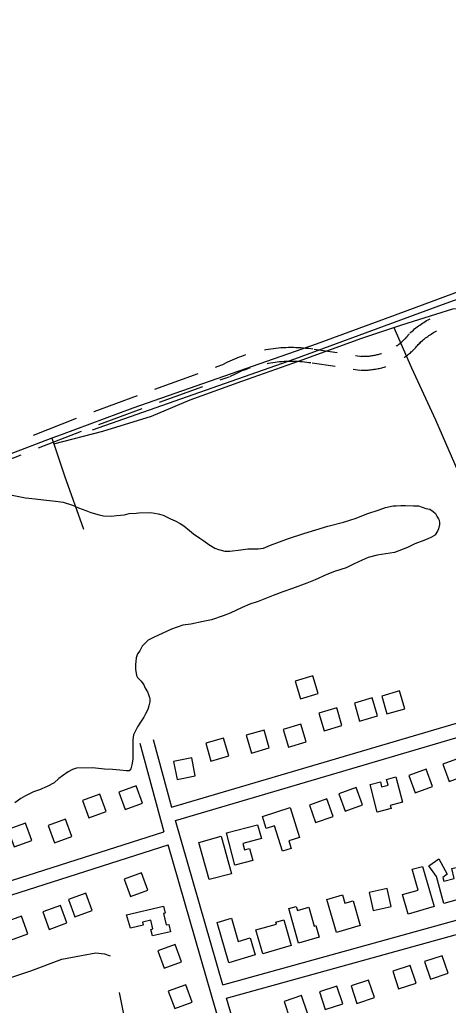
# Model space of a CAD drawing. Extents: x 3540316 to 3578335, y 553172 to 578787.
# Drawn here: x 3558126 to 3559052, y 567214 to 569347 of the extents above; entities that cross this region are included whole.
import ezdxf

# ---------------------------------------------------------------- set-up
doc = ezdxf.new("R2010")
doc.units = 0
for name, color, linetype in [('V-BLDG-OTLN', 7, 'Continuous'), ('V-DTCH-CNTR', 7, 'Continuous'), ('V-ROAD-CNTR', 7, 'Continuous'), ('V-SITE-VEGE', 7, 'Continuous'), ('V-TOPO-SHOR', 7, 'Continuous')]:
    doc.layers.add(name, color=color, linetype=linetype)

msp = doc.modelspace()

# ---------------------------------------------------------------- linework, layer by layer
at = {"layer": 'V-BLDG-OTLN'}
for points in [[(3558771, 567888.5), (3558759.6, 567926.8), (3558721.3, 567915.4), (3558732.7, 567877.1)], [(3558957.8, 567855.9), (3558946.4, 567894.2), (3558908.1, 567882.8), (3558919.5, 567844.5)], [(3558898.9, 567840.6), (3558887.5, 567879), (3558849.1, 567867.6), (3558860.5, 567829.2)], [(3558822.2, 567819.4), (3558810.8, 567857.7), (3558772.4, 567846.3), (3558783.8, 567808)], [(3558744.9, 567783.9), (3558733.5, 567822.2), (3558695.2, 567810.8), (3558706.6, 567772.5)], [(3558665.2, 567771.2), (3558653.8, 567809.6), (3558615.5, 567798.2), (3558626.9, 567759.8)], [(3558577.5, 567754), (3558566.1, 567792.4), (3558527.7, 567781), (3558539.1, 567742.6)], [(3558465.8, 567702.6), (3558505.1, 567710.3), (3558497.4, 567749.6), (3558458.1, 567741.8)], [(3559040.6, 567735.7), (3559054.2, 567698.1), (3559091.8, 567711.8), (3559078.1, 567749.3)], [(3558966.8, 567711.5), (3558980.5, 567673.9), (3559018.1, 567687.6), (3559004.4, 567725.2)], [(3558938.8, 567708.3), (3558953.1, 567653.5), (3558926.8, 567646.6), (3558928.6, 567639.7), (3558898.5, 567631.8), (3558882.9, 567691.4), (3558905.2, 567697.3), (3558908, 567686.5), (3558921.8, 567690.1), (3558918.5, 567702.7)], [(3558261.1, 567657.4), (3558274.9, 567619.9), (3558312.4, 567633.6), (3558298.7, 567671.1)], [(3558340, 567675.4), (3558353.7, 567637.9), (3558391.3, 567651.6), (3558377.6, 567689.2)], [(3558815.5, 567671.5), (3558829.2, 567633.9), (3558866.8, 567647.5), (3558853.1, 567685.1)], [(3558751.8, 567646.8), (3558765.4, 567609.2), (3558803, 567622.8), (3558789.3, 567660.4)], [(3558710.3, 567641.8), (3558730.7, 567577.1), (3558707.4, 567569.7), (3558712.6, 567553.2), (3558693.6, 567547.2), (3558676.2, 567602.2), (3558658.4, 567596.6), (3558650.3, 567622.5)], [(3558100.2, 567594.2), (3558113.9, 567556.6), (3558151.5, 567570.3), (3558137.8, 567607.9)], [(3558187.2, 567603.1), (3558200.9, 567565.5), (3558238.5, 567579.2), (3558224.8, 567616.8)], [(3558648, 567574.8), (3558607.9, 567564.2), (3558611.6, 567550.3), (3558622.4, 567553.2), (3558629.4, 567527), (3558590.8, 567516.8), (3558572.3, 567586.9), (3558639.3, 567604.7)], [(3558535.1, 567486.3), (3558512.7, 567566.4), (3558561, 567579.9), (3558583.8, 567498.5)], [(3559081.6, 567515.1), (3559099.6, 567449.8), (3559042.6, 567434), (3559026.4, 567492.8), (3559010, 567515.9), (3559031.4, 567531), (3559049.9, 567497.6), (3559040.5, 567490.3), (3559042.4, 567482.7), (3559064.8, 567488.2), (3559059.4, 567509.9)], [(3558351.3, 567486.9), (3558365.1, 567449.3), (3558402.6, 567463), (3558388.9, 567500.6)], [(3558996.5, 567514), (3559021.3, 567427.4), (3558965.1, 567411.3), (3558953, 567453.5), (3558986.7, 567463.2), (3558973.8, 567508.3)], [(3558231.1, 567442.9), (3558244.8, 567405.3), (3558282.3, 567419.1), (3558268.6, 567456.6)], [(3558889.7, 567418.9), (3558928.7, 567427.7), (3558919.9, 567466.7), (3558880.9, 567457.9)], [(3558810.4, 567371.3), (3558789.9, 567443.1), (3558823.2, 567452.6), (3558828.3, 567434.6), (3558846.5, 567439.8), (3558861.7, 567386.3)], [(3558175.9, 567415.8), (3558189.6, 567378.2), (3558227.2, 567392), (3558213.5, 567429.5)], [(3558356.5, 567409.3), (3558436.6, 567428.2), (3558440.1, 567413.4), (3558436.4, 567412.5), (3558442.2, 567387.7), (3558447.7, 567389), (3558451.4, 567373), (3558412.8, 567363.9), (3558409.4, 567378.1), (3558413.3, 567379), (3558408.8, 567397.8), (3558390.8, 567393.6), (3558392.4, 567386.9), (3558364.8, 567380.4)], [(3558728.6, 567348.3), (3558707.4, 567423.1), (3558723.4, 567427.6), (3558725.8, 567419.1), (3558750.6, 567426.1), (3558762.2, 567385.1), (3558766.1, 567386.2), (3558773.2, 567361.1)], [(3558091.7, 567392.7), (3558105.4, 567355.1), (3558142.9, 567368.8), (3558129.2, 567406.4)], [(3558577.8, 567306), (3558552.4, 567393.1), (3558583.1, 567402.1), (3558597.7, 567352.2), (3558624.1, 567359.9), (3558634.8, 567323.2)], [(3558696.5, 567398.7), (3558712.7, 567343.3), (3558651.2, 567325.4), (3558636.2, 567376.8), (3558680.4, 567389.6), (3558679.2, 567393.5)], [(3558424.3, 567331.7), (3558438, 567294.1), (3558475.6, 567307.8), (3558461.8, 567345.4)], [(3559038.9, 567321.1), (3559000.9, 567308.5), (3559013.5, 567270.6), (3559051.5, 567283.1)], [(3558970, 567299.9), (3558932, 567287.3), (3558944.6, 567249.3), (3558982.6, 567261.9)], [(3558879.9, 567268.3), (3558841.9, 567255.8), (3558854.4, 567217.8), (3558892.4, 567230.4)], [(3558446.9, 567244.5), (3558460.6, 567206.9), (3558498.2, 567220.6), (3558484.4, 567258.2)], [(3558811.5, 567255.2), (3558773.5, 567242.7), (3558786, 567204.7), (3558824, 567217.2)], [(3558735, 567234.8), (3558697.1, 567222.3), (3558709.6, 567184.3), (3558747.6, 567196.8)]]:
    msp.add_lwpolyline(points, close=True, dxfattribs=at)
at = {"layer": 'V-DTCH-CNTR'}
for points in [[(3559243.3, 568822.5), (3559104.5, 568769.8), (3558937.5, 568707.7), (3558766.3, 568645.1), (3558582.7, 568580.5), (3558369.8, 568506.6), (3558215.1, 568448.9), (3558195.4, 568441.4), (3558077.3, 568396.9)], [(3558199.5, 568429), (3558305.6, 568456.5), (3558410.4, 568489.3), (3558493.8, 568524.1), (3558605.6, 568564.7), (3558728.5, 568607.8), (3558865, 568657.6), (3558934.3, 568680.8), (3558951.5, 568686.6), (3559062.2, 568721.2), (3559079.9, 568723.2), (3559100, 568721.7), (3559120.7, 568718.5), (3559143.3, 568714.6), (3559159.2, 568713.7), (3559177, 568713.9), (3559200.6, 568715.4), (3559224.8, 568721.1), (3559253.6, 568730.3)], [(3558934.3, 568680.8), (3558972.8, 568593.8), (3559024.6, 568481), (3559080.2, 568353.5), (3559094.8, 568319.4), (3559100.3, 568307.1), (3559102.9, 568294.1), (3559103.7, 568278.2), (3559102.8, 568255.7), (3559104.4, 568229.7), (3559115.1, 568181.4), (3559146.7, 568077.8)], [(3558195.4, 568441.4), (3558199.5, 568429), (3558222.6, 568359.6), (3558263.8, 568244.3)]]:
    msp.add_lwpolyline(points, dxfattribs=at)
at = {"layer": 'V-ROAD-CNTR'}
for points in [[(3558968.9, 568668.7), (3558971.4, 568671), (3558974.1, 568673.4), (3558976.7, 568675.6), (3558979.4, 568677.9), (3558982.2, 568680.1), (3558984.9, 568682.2), (3558987.7, 568684.3), (3558990.6, 568686.4), (3558993.4, 568688.4), (3558996.4, 568690.4), (3558999.3, 568692.2), (3559002.2, 568694.1), (3559005.3, 568695.9), (3559008.4, 568697.7), (3559011.4, 568699.3), (3559012.6, 568700)], [(3558989.4, 568646.7), (3558991.7, 568648.8), (3558993.8, 568650.8), (3558996.1, 568652.8), (3558998.4, 568654.7), (3559000.7, 568656.5), (3559003.1, 568658.4), (3559005.5, 568660.2), (3559007.9, 568661.9), (3559010.3, 568663.6), (3559012.8, 568665.3), (3559015.4, 568666.9), (3559017.9, 568668.5), (3559020.4, 568670), (3559023, 568671.5), (3559025.6, 568672.9), (3559026.7, 568673.5)], [(3558939.5, 568640.7), (3558940.1, 568641.2), (3558941.9, 568642.4), (3558943.6, 568643.7), (3558945.4, 568645.1), (3558947.1, 568646.4), (3558948.8, 568647.8), (3558950.5, 568649.2), (3558952.1, 568650.7), (3558953.7, 568652.2), (3558955.3, 568653.7), (3558956.9, 568655.2), (3558958.4, 568656.7), (3558960, 568658.3), (3558961.4, 568659.9), (3558962.9, 568661.6), (3558964.3, 568663.2), (3558965.7, 568664.9), (3558967.2, 568666.7), (3558967.4, 568667)], [(3558654.9, 568632.9), (3558657.9, 568633.4), (3558663.2, 568634.3), (3558668.6, 568635.1), (3558673.9, 568635.9), (3558679.3, 568636.5), (3558684.7, 568637), (3558690.1, 568637.4), (3558695.5, 568637.8), (3558701, 568638), (3558706.4, 568638.2), (3558711.8, 568638.3), (3558717.2, 568638.2), (3558722.6, 568638.1), (3558728, 568637.8), (3558733.4, 568637.5), (3558738.9, 568637.1), (3558744.2, 568636.6), (3558749.6, 568636), (3558755.1, 568635.3), (3558759.4, 568634.6)], [(3558762.2, 568634.2), (3558811.7, 568626.7)], [(3558956.4, 568616), (3558957.2, 568616.5), (3558959.4, 568618.1), (3558961.6, 568619.7), (3558963.8, 568621.4), (3558965.9, 568623), (3558968, 568624.8), (3558970.1, 568626.5), (3558972.1, 568628.3), (3558974.1, 568630.1), (3558976.1, 568632), (3558978.1, 568633.9), (3558980, 568635.8), (3558981.8, 568637.8), (3558983.7, 568639.8), (3558985.5, 568641.8), (3558987.3, 568643.9), (3558989, 568646), (3558990.6, 568648), (3558991, 568648.4)], [(3558566.1, 568601.7), (3558570.9, 568604.2), (3558575.7, 568606.6), (3558580.6, 568608.9), (3558585.5, 568611.2), (3558590.5, 568613.3), (3558595.5, 568615.4), (3558600.5, 568617.4), (3558605.6, 568619.3), (3558610.7, 568621.1), (3558614.2, 568622.3)], [(3558851.2, 568620.7), (3558865.2, 568618.6)], [(3558863.4, 568618.8), (3558865.7, 568618.7), (3558867.9, 568618.7), (3558870.1, 568618.7), (3558872.3, 568618.7), (3558874.5, 568618.8), (3558876.7, 568619), (3558878.9, 568619.1), (3558881, 568619.3), (3558883.2, 568619.6), (3558885.4, 568619.8), (3558887.6, 568620.2), (3558889.8, 568620.5), (3558891.9, 568620.9), (3558894, 568621.3), (3558896.2, 568621.8), (3558898.3, 568622.3), (3558900.5, 568622.8), (3558902.6, 568623.4), (3558904.7, 568624), (3558906.8, 568624.7), (3558907.5, 568624.9)], [(3558549, 568595.5), (3558568, 568602.5)], [(3558580.1, 568575.1), (3558584.5, 568577.4), (3558588.9, 568579.6), (3558593.3, 568581.7), (3558597.8, 568583.8), (3558602.2, 568585.7), (3558606.8, 568587.6), (3558611.4, 568589.4), (3558615.9, 568591.1), (3558620.5, 568592.8), (3558623.8, 568593.9)], [(3558660.5, 568603.4), (3558663.1, 568603.9), (3558668, 568604.7), (3558672.8, 568605.4), (3558677.7, 568606.1), (3558682.5, 568606.6), (3558687.4, 568607.1), (3558692.3, 568607.5), (3558697.1, 568607.8), (3558702.1, 568608), (3558707, 568608.2), (3558711.8, 568608.3), (3558716.7, 568608.2), (3558721.6, 568608.1), (3558726.5, 568607.9), (3558731.4, 568607.6), (3558736.3, 568607.2), (3558741.2, 568606.7), (3558746, 568606.2), (3558750.9, 568605.6), (3558755, 568605)], [(3558757.7, 568604.5), (3558807.2, 568597)], [(3558846.7, 568591.1), (3558860.7, 568588.9)], [(3558862.5, 568588.8), (3558865.1, 568588.7), (3558867.8, 568588.7), (3558870.5, 568588.7), (3558873.2, 568588.7), (3558876, 568588.9), (3558878.6, 568589), (3558881.4, 568589.2), (3558884.1, 568589.5), (3558886.8, 568589.8), (3558889.5, 568590.1), (3558892.1, 568590.5), (3558894.8, 568590.9), (3558897.5, 568591.4), (3558900.2, 568592), (3558902.8, 568592.5), (3558905.5, 568593.2), (3558908.1, 568593.8), (3558910.7, 568594.6), (3558913.4, 568595.3), (3558915.9, 568596.1), (3558916.9, 568596.4)], [(3558417.5, 568547.5), (3558511.4, 568581.8)], [(3558559.3, 568567.4), (3558578.3, 568574.3)], [(3558427.8, 568519.3), (3558521.7, 568553.6)], [(3558285.7, 568499.3), (3558286.3, 568499.5), (3558379.9, 568533.7)], [(3558296.6, 568471.3), (3558296.9, 568471.4), (3558390.2, 568505.5)], [(3558155.3, 568448.2), (3558248.4, 568484.7)], [(3558166.2, 568420.3), (3558259.4, 568456.7)], [(3558035.9, 568369.3), (3558129, 568405.7)], [(3558414.3, 567789.3), (3558454.1, 567642.9), (3560397, 568216.4)], [(3558462.2, 567614), (3560405.2, 568187.6)], [(3558564.7, 567258.2), (3560515.9, 567799.1)], [(3558385.3, 567781.4), (3558437.5, 567589.5)], [(3558573, 567229.4), (3560524.1, 567770.2)], [(3558564.7, 567258.2), (3558462.2, 567614)], [(3556918.3, 567103.3), (3558437.5, 567589.5)], [(3556927.4, 567074.8), (3558446.3, 567560.8)], [(3558586.2, 567076.8), (3558540, 567235.6), (3558446.3, 567560.8)], [(3558615, 567085.2), (3558573, 567229.4)]]:
    msp.add_lwpolyline(points, dxfattribs=at)
at = {"layer": 'V-SITE-VEGE'}
for points in [[(3558105.6, 568318.5), (3558138.4, 568312.1), (3558159, 568310.1), (3558177.3, 568308.1), (3558203.2, 568305.4), (3558219.2, 568302.6), (3558239.8, 568296.1), (3558252.8, 568290.9), (3558268.9, 568285.1), (3558279.6, 568280.7), (3558297.2, 568275.6), (3558307.1, 568273.5), (3558323.8, 568272.9), (3558334.5, 568273.8), (3558351.9, 568275.6), (3558362.5, 568278.1), (3558377.7, 568279), (3558383.1, 568279.9), (3558408.9, 568280.2), (3558424.9, 568277.4), (3558435.6, 568274.6), (3558451.7, 568267.2), (3558461.6, 568262.8), (3558472.4, 568256.8), (3558480.1, 568251.6), (3558492.4, 568241.9), (3558501.6, 568234.4), (3558514.7, 568224.7), (3558523.9, 568219.5), (3558534.7, 568211.3), (3558537.7, 568209.1), (3558547.7, 568203.2), (3558555.4, 568200.2), (3558569.1, 568196.6), (3558579.8, 568196.8), (3558603.3, 568199.4), (3558618.5, 568201.9), (3558641.3, 568202.2)], [(3558959.4, 568295.8), (3558976.9, 568295.3), (3558987.6, 568294.7), (3559003.6, 568288.9), (3559012, 568287.5), (3559019.7, 568283), (3559024.3, 568278.5), (3559028.2, 568271), (3559030.6, 568267.2), (3559032.1, 568264.2), (3559033, 568258.1), (3559033.1, 568254.3), (3559030.9, 568245.1), (3559028.7, 568239.8), (3559023.5, 568232.1), (3559022, 568230.6), (3559014.4, 568226.7), (3559007.6, 568223.5), (3558999.3, 568220.3), (3558979.7, 568212.5), (3558963.8, 568204.6), (3558935.8, 568194.3), (3558916.8, 568191), (3558898.6, 568188.5), (3558878.9, 568182.9), (3558866.1, 568177.3), (3558847.2, 568168.7), (3558831.3, 568160.9), (3558806.3, 568152.9), (3558789.7, 568146.6), (3558764, 568134.8), (3558746.6, 568127.7), (3558715.6, 568115.8), (3558694.4, 568108.7), (3558673.2, 568100.8), (3558641.4, 568088.1), (3558623.3, 568081.8), (3558606.6, 568074.7), (3558580.9, 568062.9), (3558565.1, 568056.6), (3558540.1, 568047.9), (3558521.9, 568044.6), (3558495.3, 568038.8), (3558477.9, 568036.3), (3558453.6, 568028.3), (3558415.1, 568010.3), (3558403, 568004), (3558390.3, 567990.9), (3558385.1, 567981), (3558380.6, 567974.8), (3558377.7, 567965.6), (3558375.6, 567951.1), (3558375.8, 567941.3), (3558378.3, 567927.6), (3558380.6, 567923.1), (3558388.3, 567915.6), (3558393.8, 567907.3), (3558396.9, 567900.5), (3558401.6, 567892.2), (3558404, 567886.9), (3558406.3, 567880.1), (3558407.1, 567877.1), (3558407.2, 567871), (3558405.1, 567861.8), (3558402.9, 567854.2), (3558397.7, 567845), (3558394, 567837.3), (3558386.6, 567826.6), (3558379.9, 567816.6), (3558371.8, 567799), (3558370.4, 567788.3), (3558369.8, 567776.9), (3558370.2, 567746.4), (3558368.1, 567734.2), (3558366, 567725.8), (3558362.2, 567721.2), (3558355.4, 567721.1), (3558341.7, 567722.5), (3558326.4, 567724.5), (3558308.9, 567725), (3558283, 567727.7), (3558248.1, 567727.2), (3558239.7, 567724), (3558230.7, 567719.3), (3558217.9, 567710.8), (3558210.3, 567704.6), (3558199.8, 567695.3), (3558184.7, 567687.5), (3558168.1, 567680.4), (3558155.2, 567675.6), (3558137.9, 567667), (3558128.1, 567661.5), (3558115.3, 567652.2)], [(3558641.3, 568202.2), (3558652.7, 568203.2), (3558667.8, 568210.2), (3558706.4, 568224.5), (3558739.7, 568234.8), (3558792, 568250.8), (3558825.3, 568259.7), (3558853.3, 568268.4), (3558876, 568277.9), (3558902.5, 568286.6), (3558916.1, 568291.4), (3558932.8, 568294.7), (3558939.7, 568294.8), (3558949.5, 568295.7), (3558959.4, 568295.8)]]:
    msp.add_lwpolyline(points, dxfattribs=at)
at = {"layer": 'V-TOPO-SHOR'}
for points in [[(3558283.1, 568459.3), (3558720.5, 568613.2), (3559039.5, 568730.6), (3559337.4, 568838.5), (3559369, 568849.4), (3559382.5, 568856), (3559395.1, 568864.7), (3559404.4, 568878.5), (3559417.8, 568923.6), (3559423.5, 568938.6), (3559443.3, 568951.1), (3559662.3, 569026.7), (3560089.6, 569182.3), (3560539.6, 569347.3)], [(3557717.1, 567152.9), (3557845.6, 567193.7), (3557943.4, 567225.8), (3558065.6, 567260.2), (3558149.9, 567288.6), (3558216.8, 567313.5), (3558259.5, 567321.9), (3558290.1, 567327.2), (3558309.1, 567325.5), (3558321.3, 567320.8)], [(3558340.5, 567241.7), (3558354.6, 567172.8), (3558365.6, 567122.8), (3558374.6, 567072.3), (3558383.1, 567021.8), (3558390.3, 566999), (3558403.1, 566989), (3558429.4, 566988.4), (3558495.3, 567005.4), (3558570.5, 567027), (3558702.9, 567063), (3558806.2, 567086.9), (3558880.4, 567106.4), (3558990.5, 567137.7), (3559081.7, 567163.4), (3559175.7, 567191)]]:
    msp.add_lwpolyline(points, dxfattribs=at)

doc.saveas('drawing.dxf')
